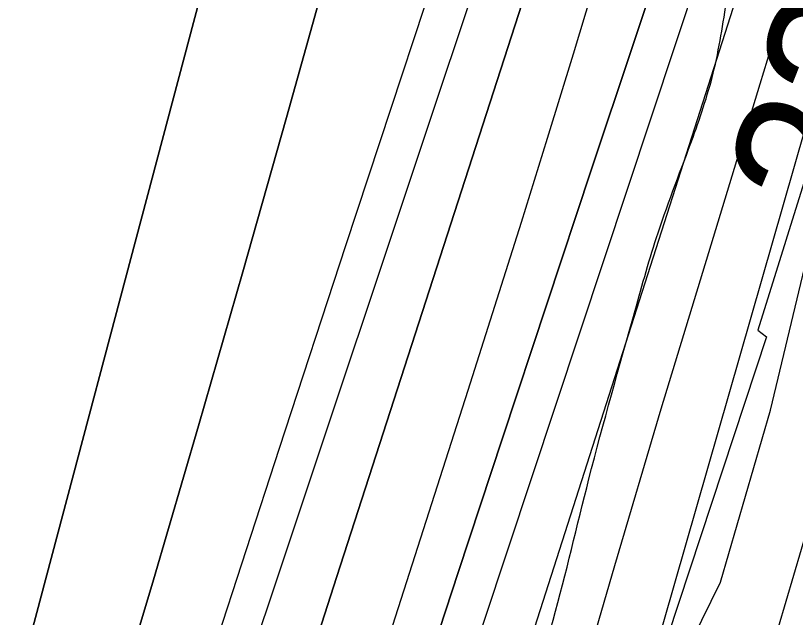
# Model space of a CAD drawing. Extents: x 3297716 to 3335574, y 688621 to 713991.
# Drawn here: x 3323390.6 to 3323748, y 696362.3 to 696638 of the extents above; entities that cross this region are included whole.
import ezdxf

# ---------------------------------------------------------------- set-up
doc = ezdxf.new("R2010")
doc.units = 0
for name, color, linetype in [('V-RIVR-EDGE', 7, 'Continuous'), ('V-RIVR-RANG', 7, 'Continuous'), ('V-RRAP-FSHR', 7, 'Continuous'), ('V-RRAP-RVMT', 7, 'Continuous'), ('V-TOPO-DPTH', 7, 'Continuous'), ('V-TOPO-MAJR', 7, 'Continuous'), ('V-TOPO-MINR', 7, 'Continuous'), ('V-TOPO-WATR', 7, 'Continuous')]:
    doc.layers.add(name, color=color, linetype=linetype)

msp = doc.modelspace()

# ---------------------------------------------------------------- linework, layer by layer
at = {"layer": 'V-RIVR-EDGE'}
msp.add_spline([(3322948.37, 694020.91), (3322949.41, 694024.64), (3322957.6, 694042.46), (3322966.99, 694074.23), (3322979.87, 694110.27), (3322999.01, 694165.67), (3323019.31, 694218.75), (3323047.42, 694293.14), (3323064.99, 694340.8), (3323068.52, 694359.79), (3323070.1, 694370.26), (3323070.9, 694381.5), (3323071.35, 694406.32), (3323072.93, 694416.4), (3323078.77, 694426.86), (3323084.23, 694438.86), (3323087.36, 694448.94), (3323090.11, 694465.61), (3323090.52, 694472.2), (3323089.37, 694480.35), (3323089.39, 694485.39), (3323093.68, 694496.24), (3323102.64, 694510.95), (3323113.52, 694521.39), (3323114.31, 694527.21), (3323113.95, 694538.46), (3323114.76, 694553.58), (3323118.7, 694578), (3323123, 694590.01), (3323131.96, 694609.38), (3323139.74, 694619.44), (3323140.92, 694623.32), (3323134.33, 694627.21), (3323134.34, 694629.93), (3323141.36, 694643.48), (3323147.96, 694650.06), (3323149.15, 694657.81), (3323151.89, 694667.5), (3323156.96, 694681.45), (3323161.66, 694700.83), (3323165.59, 694719.43), (3323168.71, 694729.12), (3323174.95, 694741.13), (3323179.24, 694750.42), (3323184.31, 694763.98), (3323190.15, 694773.66), (3323189.4, 694781.42), (3323190.58, 694787.62), (3323200.33, 694810.09), (3323212.42, 694839.92), (3323221.02, 694868.21), (3323223.78, 694883.72), (3323229.64, 694903.09), (3323232.78, 694917.43), (3323234.75, 694930.61), (3323239.05, 694944.56), (3323242.18, 694953.48), (3323245.7, 694968.98), (3323248.84, 694981.38), (3323256.25, 695000.75), (3323259.37, 695006.95), (3323262.1, 695010.82), (3323260.96, 695021.3), (3323261.37, 695030.6), (3323262.55, 695039.52), (3323266.06, 695047.27), (3323266.46, 695051.92), (3323266.11, 695067.04), (3323267.32, 695083.33), (3323269.69, 695102.71), (3323271.27, 695115.51), (3323274.79, 695125.97), (3323280.23, 695129.83), (3323284.9, 695138.35), (3323287.26, 695149.21), (3323288.84, 695163.55), (3323288.86, 695169.37), (3323285.76, 695172.48), (3323285.77, 695176.74), (3323290.06, 695184.1), (3323291.24, 695191.85), (3323304.11, 695221.68), (3323311.14, 695239.5), (3323319.76, 695275.55), (3323326.06, 695314.31), (3323328.49, 695355.8), (3323328.18, 695389.54), (3323328.99, 695403.5), (3323333.29, 695415.9), (3323336.8, 695424.81), (3323336.82, 695432.18), (3323336.83, 695436.45), (3323334.51, 695438), (3323333.74, 695441.88), (3323334.15, 695448.47), (3323336.09, 695450.8), (3323336.51, 695462.04), (3323334.97, 695467.47), (3323336.54, 695474.06), (3323337.72, 695483.37), (3323338.9, 695489.57), (3323338.93, 695501.59), (3323339.72, 695508.96), (3323344.38, 695509.33), (3323347.51, 695521.74), (3323348.69, 695527.55), (3323352.18, 695529.48), (3323353.75, 695534.13), (3323353.75, 695535.68), (3323351.81, 695536.85), (3323349.51, 695546.16), (3323347.23, 695564.78), (3323348.42, 695576.03), (3323350.76, 695580.29), (3323348.83, 695584.17), (3323346.13, 695590.77), (3323352.4, 695615.96), (3323351.63, 695618.68), (3323350.47, 695619.84), (3323349.73, 695636.13), (3323350.52, 695641.95), (3323355.58, 695646.59), (3323358.32, 695659.38), (3323360.27, 695663.64), (3323363.37, 695663.24), (3323363.36, 695657.43), (3323367.22, 695648.89), (3323370.32, 695649.65), (3323370.74, 695664), (3323374.25, 695670.59), (3323381.25, 695680.26), (3323382.05, 695687.24), (3323388.7, 695710.88), (3323396.52, 695736.46), (3323397.7, 695745.37), (3323398.5, 695753.52), (3323397.74, 695759.33), (3323393.88, 695765.94), (3323394.28, 695773.69), (3323399.35, 695782.6), (3323407.11, 695785.29), (3323417.97, 695785.27), (3323417.98, 695788.76), (3323420.72, 695801.16), (3323422.29, 695809.3), (3323424.64, 695816.66), (3323424.67, 695827.91), (3323425.84, 695831.4), (3323428.56, 695834.1), (3323437.47, 695832.14), (3323439.03, 695835.24), (3323431.68, 695839.53), (3323429.76, 695847.29), (3323429.78, 695857.37), (3323430.59, 695869.78), (3323433.7, 695875.97), (3323435.27, 695879.85), (3323433.73, 695887.61), (3323434.91, 695893.03), (3323438.41, 695898.84), (3323445.8, 695905.81), (3323452.79, 695910.44), (3323454.35, 695912.76), (3323453.2, 695917.42), (3323447.39, 695922.86), (3323447.4, 695927.52), (3323447.42, 695932.17), (3323452.11, 695947.28), (3323456.04, 695967.44), (3323463.06, 695984.49), (3323466.95, 695989.52), (3323475.1, 695994.15), (3323476.28, 695998.03), (3323476.29, 696003.84), (3323479.02, 696010.43), (3323484.86, 696018.95), (3323492.25, 696027.07), (3323500.41, 696034.42), (3323505.87, 696046.82), (3323508.98, 696051.46), (3323516.36, 696056.49), (3323519.48, 696063.07), (3323526.09, 696068.1), (3323531.54, 696076.23), (3323536.21, 696085.52), (3323536.23, 696090.56), (3323531.98, 696097.94), (3323530.44, 696102.21), (3323530.44, 696104.54), (3323533.94, 696106.86), (3323544.08, 696129.32), (3323548.75, 696135.91), (3323553.44, 696149.85), (3323555.4, 696157.99), (3323554.64, 696165.36), (3323556.59, 696170.4), (3323558.15, 696173.89), (3323559.71, 696179.31), (3323566.35, 696195.2), (3323569.86, 696204.88), (3323570.27, 696214.19), (3323571.83, 696217.29), (3323578.04, 696218.05), (3323583.09, 696221.14), (3323583.88, 696229.28), (3323588.56, 696240.9), (3323595.18, 696250.19), (3323599.46, 696254.45), (3323606.44, 696256.76), (3323608.79, 696263.34), (3323619.36, 696304.04), (3323636.95, 696361), (3323653.4, 696425.72), (3323674.53, 696502.84), (3323685.09, 696538.5), (3323701.1, 696582.28), (3323710.87, 696613.67), (3323717.16, 696648.16), (3323723.85, 696687.32), (3323726.23, 696709.8), (3323735.23, 696743.91), (3323756.71, 696803.96), (3323773.91, 696858.99), (3323781.36, 696889.99), (3323782.92, 696896.58), (3323786.03, 696898.9), (3323786.43, 696902), (3323784.88, 696905.11), (3323782.18, 696907.83), (3323782.58, 696913.65), (3323780.64, 696915.59), (3323779.09, 696916.37), (3323779.12, 696925.29), (3323780.32, 696940.8), (3323785.4, 696958.24), (3323787.75, 696967.93), (3323789.69, 696967.53), (3323796.28, 696966.74), (3323797.84, 696969.07), (3323798.24, 696973.72), (3323801.39, 696993.88), (3323801.42, 697006.67), (3323801.47, 697025.29), (3323803.45, 697042.73), (3323803.86, 697051.65), (3323803.87, 697055.14), (3323801.16, 697059.03), (3323800.4, 697062.13), (3323801.95, 697063.68), (3323806.99, 697063.67), (3323807.39, 697067.16), (3323807.42, 697077.63), (3323807.83, 697088.48), (3323810.18, 697098.95), (3323812.53, 697109.03), (3323817.96, 697108.63), (3323823.39, 697109.39), (3323824.56, 697110.94), (3323821.47, 697113.66), (3323821.09, 697116.76), (3323819.92, 697117.54), (3323809.85, 697121.06), (3323809.47, 697122.61), (3323809.47, 697125.71), (3323818.44, 697143.91), (3323821.57, 697156.7), (3323825.45, 697157.47), (3323830.88, 697157.84), (3323833.99, 697159.78), (3323833.99, 697162.1), (3323830.12, 697164.05), (3323823.53, 697164.07), (3323823.15, 697167.17), (3323823.16, 697169.89), (3323825.1, 697171.43), (3323827.81, 697171.81), (3323829.37, 697172.2), (3323830.15, 697174.52), (3323831.71, 697179.17), (3323834.04, 697181.88), (3323834.06, 697187.31), (3323836.42, 697202.04), (3323835.27, 697205.92), (3323827.14, 697210.98), (3323823.27, 697216.03), (3323822.89, 697220.3), (3323824.46, 697224.95), (3323826.8, 697233.86), (3323831.48, 697242.77), (3323836.56, 697259.43), (3323841.27, 697282.69), (3323847.54, 697305.94), (3323851.84, 697323), (3323857.31, 697337.72), (3323865.1, 697352.44), (3323867.84, 697363.68), (3323867.09, 697371.43), (3323864.78, 697379.58), (3323867.14, 697391.99), (3323875.35, 697419.5), (3323883.14, 697434.22), (3323896.77, 697457.45), (3323907.28, 697471.78), (3323915.07, 697484.94), (3323917.82, 697500.06), (3323925.64, 697525.64), (3323933.83, 697546.17), (3323940.08, 697560.89), (3323942.03, 697569.03), (3323946.72, 697581.81), (3323953.35, 697596.53), (3323965.83, 697625.59), (3323975.58, 697647.28), (3323979.11, 697663.17), (3323983.41, 697679.06), (3323992.01, 697703.47), (3323996.7, 697721.69), (3324001.77, 697730.98), (3324007.61, 697740.28), (3324011.53, 697757.72), (3324016.23, 697778.26), (3324014.75, 697805.41), (3324012.86, 697825.58), (3324013.66, 697833.72), (3324020.71, 697864.73), (3324032.9, 697932.56), (3324038.39, 697956.98), (3324042.68, 697965.89), (3324046.58, 697972.47), (3324050.87, 697985.26), (3324055.93, 697991.84), (3324055.94, 697996.11), (3324055.57, 698003.47), (3324056.79, 698026.74), (3324061.14, 698060.47), (3324067.83, 698100.78), (3324075.3, 698139.16), (3324081.55, 698157.37), (3324088.56, 698168.6), (3324090.9, 698174.41), (3324094.81, 698187.58), (3324095.62, 698203.87), (3324097.26, 698239.16), (3324100.45, 698272.11), (3324108.32, 698319.4), (3324118.92, 698370.57), (3324132.6, 698414.36), (3324146.34, 698484.13), (3324153, 698511.26), (3324155.74, 698522.11), (3324161.58, 698527.91), (3324167.81, 698539.14), (3324172.5, 698553.09), (3324172.52, 698562.79), (3324169.44, 698571.32), (3324162.1, 698581.81), (3324160.94, 698585.69), (3324160.95, 698588.8), (3324167.25, 698626.4), (3324180.22, 698695.78), (3324201.79, 698795.78), (3324223.7, 698871.35), (3324235.43, 698911.26), (3324246.75, 698941.1), (3324253.02, 698969.39), (3324262.8, 699002.33), (3324270.2, 699013.56), (3324276.82, 699025.95), (3324280.34, 699038.35), (3324280.37, 699048.05), (3324280, 699057.36), (3324275.75, 699065.12), (3324274.63, 699081.41), (3324272.36, 699101.97), (3324269.69, 699123.31), (3324271.68, 699143.08), (3324274.84, 699166.34), (3324284.62, 699202), (3324289.34, 699227.97), (3324288.99, 699240.76), (3324287.45, 699246.2), (3324284.35, 699249.7), (3324270.41, 699255.55), (3324268.48, 699260.21), (3324271.22, 699271.83), (3324280.53, 699269.87), (3324281.31, 699272.58), (3324283.67, 699285.38), (3324286.43, 699306.7), (3324288.41, 699322.59), (3324292.34, 699342.36), (3324299.38, 699366), (3324314.29, 699434.99), (3324317.79, 699439.64), (3324326.71, 699439.61), (3324329.82, 699441.93), (3324329.83, 699448.14), (3324329.84, 699451.24), (3324334.89, 699455.11), (3324345.38, 699462.06), (3324350.06, 699474.85), (3324350.09, 699488.03), (3324350.12, 699497.34), (3324354.04, 699516.72), (3324362.65, 699545.4), (3324370.46, 699567.09), (3324371.64, 699575.62), (3324363.53, 699587.28), (3324361.21, 699591.55), (3324361.22, 699596.2), (3324361.23, 699600.86), (3324374.91, 699641.93), (3324390.56, 699699.28), (3324404.25, 699747.34), (3324408.99, 699779.51), (3324416.85, 699821.77), (3324421.16, 699839.98), (3324418.87, 699854.34), (3324419.28, 699864.03), (3324419.28, 699866.74), (3324416.96, 699867.91), (3324409.6, 699870.65), (3324408.83, 699872.59), (3324409.61, 699875.69), (3324415.07, 699888.86), (3324417.05, 699903.59), (3324417.07, 699913.29), (3324415.15, 699920.66), (3324412.45, 699924.16), (3324416.75, 699940.82), (3324421.01, 699938.1), (3324424.94, 699958.64), (3324426.96, 699990.05), (3324429.73, 700014.86), (3324433.69, 700045.87), (3324439.59, 700081.15), (3324442.78, 700115.27), (3324446.29, 700122.63), (3324447.08, 700129.22), (3324446.74, 700149.77), (3324449.53, 700177.3), (3324457, 700218.78), (3324465.22, 700252.49), (3324468.77, 700274.98), (3324468.83, 700299.02), (3324471.64, 700338.57), (3324481.49, 700399.43), (3324496.05, 700487.82), (3324505.13, 700552.56), (3324518.17, 700651.03), (3324528.84, 700729.34), (3324548.86, 700827.01), (3324554.75, 700855.69), (3324559.02, 700860.73), (3324565.25, 700868.08), (3324568.38, 700880.09), (3324568.39, 700885.13), (3324563.75, 700891.35), (3324563.38, 700895.23), (3324563.38, 700898.72), (3324568.09, 700920.04), (3324578.25, 700949.87), (3324578.66, 700961.89), (3324576.78, 700982.06), (3324579.56, 701010.37), (3324583.11, 701034.01), (3324587.78, 701040.98), (3324591.28, 701043.69), (3324604.47, 701048.31), (3324610.3, 701052.56), (3324613.03, 701058.76), (3324615.76, 701066.12), (3324624.77, 701101.78), (3324630.73, 701157.61), (3324636.7, 701222.35), (3324632.93, 701263.47), (3324633.79, 701299.15), (3324636.97, 701329.39), (3324647.96, 701383.26), (3324651.11, 701404.2), (3324653.48, 701421.26), (3324659.38, 701453.43), (3324663.72, 701482.89), (3324662.59, 701496.85), (3324663.01, 701509.65), (3324668.1, 701528.25), (3324671.25, 701548.02), (3324672.06, 701564.7), (3324673.28, 701584.47), (3324678.35, 701598.03), (3324681.13, 701624.78), (3324682.33, 701636.8), (3324688.16, 701645.32), (3324695.94, 701653.83), (3324697.12, 701661.97), (3324700.3, 701692.21)], degree=3, dxfattribs=at)
at = {"layer": 'V-RRAP-FSHR'}
msp.add_lwpolyline([(3323391.92, 695518.35), (3323409.43, 695611.81), (3323425.4, 695702.27), (3323456.1, 695779.73), (3323507.04, 695936.6), (3323549.44, 696036.94), (3323583.49, 696121.9), (3323634, 696224.06), (3323675.16, 696300.09), (3323713.7, 696378.42), (3323736.68, 696457.22), (3323774, 696613.49), (3323805.36, 696776.12), (3323826.57, 696900.08), (3323848.73, 697018.95), (3323858.26, 697131.59), (3323888.23, 697271.16)], dxfattribs=at)
at = {"layer": 'V-RRAP-RVMT'}
for p, q in [((3323774.48, 696634.13), (3323730.83, 696493.88)), ((3323730.83, 696493.88), (3323734.86, 696490.87)), ((3323734.86, 696490.87), (3323686.33, 696344.35))]:
    msp.add_line(p, q, dxfattribs=at)
at = {"layer": 'V-TOPO-DPTH'}
for points in [[(3323180.96, 695513.7), (3323264.85, 695853.36), (3323273.63, 695888.43), (3323282.57, 695923.46), (3323291.74, 695958.43), (3323301.06, 695993.36), (3323308.65, 696021.44), (3323321.85, 696070.39), (3323335.01, 696119.35), (3323348.11, 696168.32), (3323361.16, 696217.31), (3323494.38, 696718.43), (3323498.47, 696733.54), (3323502.65, 696748.62), (3323506.98, 696763.66), (3323511.39, 696778.67), (3323515.92, 696793.65), (3323520.49, 696808.62), (3323525.13, 696823.57), (3323529.81, 696838.5), (3323746.27, 697522.25)], [(3323746.27, 697522.25), (3323529.81, 696838.5), (3323525.13, 696823.57), (3323520.49, 696808.62), (3323515.92, 696793.65), (3323511.39, 696778.67), (3323506.98, 696763.66), (3323502.65, 696748.62), (3323498.47, 696733.54), (3323494.38, 696718.43), (3323361.16, 696217.31), (3323348.11, 696168.32), (3323335.01, 696119.35), (3323321.85, 696070.39), (3323308.65, 696021.44), (3323301.06, 695993.36), (3323291.74, 695958.43), (3323282.57, 695923.46), (3323273.63, 695888.43), (3323264.85, 695853.36), (3323180.96, 695513.7)], [(3323843.46, 697490.85), (3323778.48, 697223.03), (3323757.11, 697136.53), (3323735.27, 697050.16), (3323712.72, 696963.97), (3323689.68, 696877.9), (3323657.32, 696758.94), (3323649.93, 696732.5), (3323642.29, 696706.13), (3323634.27, 696679.88), (3323626.01, 696653.7), (3323537.8, 696381.07), (3323511.63, 696299.24), (3323485.83, 696217.29), (3323460.58, 696135.17), (3323435.7, 696052.93), (3323404.31, 695947.87), (3323395.74, 695918), (3323387.61, 695888), (3323380.16, 695857.84), (3323373.15, 695827.56), (3323343.45, 695692.45), (3323322.09, 695594.5), (3323300.96, 695496.49)], [(3323843.46, 697490.85), (3323778.48, 697223.03), (3323757.11, 697136.53), (3323735.27, 697050.16), (3323712.72, 696963.97), (3323689.68, 696877.9), (3323657.32, 696758.94), (3323649.93, 696732.5), (3323642.29, 696706.13), (3323634.27, 696679.88), (3323626.01, 696653.7), (3323537.8, 696381.07), (3323511.63, 696299.24), (3323485.83, 696217.29), (3323460.58, 696135.17), (3323435.7, 696052.93), (3323404.31, 695947.87), (3323395.74, 695918), (3323387.61, 695888), (3323380.16, 695857.84), (3323373.15, 695827.56), (3323343.45, 695692.45), (3323322.09, 695594.5), (3323300.96, 695496.49)], [(3323412.7, 695554.83), (3323435.47, 695655.37), (3323466.19, 695794.61), (3323473.28, 695825.6), (3323480.7, 695856.52), (3323488.61, 695887.32), (3323496.84, 695918.03), (3323517.13, 695991.39), (3323536.15, 696058.61), (3323555.72, 696125.66), (3323576.09, 696192.48), (3323597, 696259.13), (3323717.03, 696633.7), (3323724.19, 696656.38), (3323731.22, 696679.09), (3323738.05, 696701.87), (3323744.76, 696724.68), (3323779.27, 696844.07), (3323802.63, 696926.75), (3323825.33, 697009.6), (3323847.02, 697092.72), (3323868.05, 697176.02), (3323938.41, 697462)], [(3323713.2, 697310.79), (3323686.02, 697214.67), (3323659.12, 697118.47), (3323632.62, 697022.16), (3323606.39, 696925.77), (3323570.59, 696793.08), (3323562.43, 696763), (3323554.21, 696732.92), (3323545.9, 696702.88), (3323537.54, 696672.84), (3323514.73, 696591.35), (3323494.72, 696520.63), (3323474.44, 696450), (3323453.77, 696379.48), (3323432.83, 696309.03), (3323325.05, 695950.06), (3323319.58, 695931.42), (3323314.26, 695912.74), (3323309.18, 695893.99), (3323304.24, 695875.2), (3323274.2, 695757.77), (3323254.91, 695680.11), (3323236.36, 695602.27), (3323218.91, 695524.18)], [(3323713.2, 697310.79), (3323686.02, 697214.67), (3323659.12, 697118.47), (3323632.62, 697022.16), (3323606.39, 696925.77), (3323570.59, 696793.08), (3323562.43, 696763), (3323554.21, 696732.92), (3323545.9, 696702.88), (3323537.54, 696672.84), (3323514.73, 696591.35), (3323494.72, 696520.63), (3323474.44, 696450), (3323453.77, 696379.48), (3323432.83, 696309.03), (3323325.05, 695950.06), (3323319.58, 695931.42), (3323314.26, 695912.74), (3323309.18, 695893.99), (3323304.24, 695875.2), (3323274.2, 695757.77), (3323254.91, 695680.11), (3323236.36, 695602.27), (3323218.91, 695524.18)], [(3323481.36, 696347.01), (3323511.64, 696439.82), (3323542.06, 696532.59), (3323598.94, 696705.41), (3323600.98, 696711.75), (3323602.97, 696718.1), (3323604.87, 696724.47), (3323606.72, 696730.87), (3323615.59, 696762.32), (3323621.7, 696784.48), (3323627.63, 696806.7), (3323633.29, 696828.98), (3323638.78, 696851.31), (3323648.5, 696891.96), (3323658.79, 696934.63), (3323669.19, 696977.27), (3323679.75, 697019.87), (3323690.43, 697062.45), (3323745.06, 697278.6)], [(3323481.36, 696347.01), (3323511.64, 696439.82), (3323542.06, 696532.59), (3323598.94, 696705.41), (3323600.98, 696711.75), (3323602.97, 696718.1), (3323604.87, 696724.47), (3323606.72, 696730.87), (3323615.59, 696762.32), (3323621.7, 696784.48), (3323627.63, 696806.7), (3323633.29, 696828.98), (3323638.78, 696851.31), (3323648.5, 696891.96), (3323658.79, 696934.63), (3323669.19, 696977.27), (3323679.75, 697019.87), (3323690.43, 697062.45), (3323745.06, 697278.6)], [(3323573.32, 696321.36), (3323593.48, 696382.86), (3323613.72, 696444.33), (3323634.06, 696505.77), (3323654.49, 696567.18), (3323692.34, 696680.64), (3323693.86, 696685.32), (3323695.36, 696690), (3323696.8, 696694.7), (3323698.2, 696699.41), (3323705.56, 696724.65), (3323710.5, 696742.02), (3323715.3, 696759.43), (3323719.86, 696776.91), (3323724.27, 696794.42), (3323733.69, 696832.84), (3323742.67, 696869.6), (3323751.63, 696906.37), (3323760.54, 696943.15), (3323769.43, 696979.93), (3323821.09, 697194.39), (3323833.03, 697243.85)], [(3323833.03, 697243.85), (3323821.09, 697194.39), (3323769.43, 696979.93), (3323760.54, 696943.15), (3323751.63, 696906.37), (3323742.67, 696869.6), (3323733.69, 696832.84), (3323724.27, 696794.42), (3323719.86, 696776.91), (3323715.3, 696759.43), (3323710.5, 696742.02), (3323705.56, 696724.65), (3323698.2, 696699.41), (3323696.8, 696694.7), (3323695.36, 696690), (3323693.86, 696685.32), (3323692.34, 696680.64), (3323654.49, 696567.18), (3323634.06, 696505.77), (3323613.72, 696444.33), (3323593.48, 696382.86), (3323573.32, 696321.36)]]:
    msp.add_lwpolyline(points, dxfattribs=at)
at = {"layer": 'V-TOPO-MAJR'}
msp.add_lwpolyline([(3323459.84, 695390.52), (3323565.26, 695767.54), (3323573.04, 695795.08), (3323580.93, 695822.58), (3323588.99, 695850.03), (3323597.15, 695877.46), (3323637.85, 696012.82), (3323666.33, 696107.93), (3323694.67, 696203.09), (3323722.78, 696298.31), (3323750.75, 696393.57), (3323812.87, 696606.09), (3323819.26, 696628.23), (3323825.53, 696650.41), (3323831.63, 696672.63), (3323837.62, 696694.88), (3323862.59, 696789.01), (3323880.67, 696858.43), (3323898.33, 696927.95), (3323915.39, 696997.62), (3323932.02, 697067.4), (3324012.46, 697411.47)], dxfattribs=at)
at = {"layer": 'V-TOPO-MINR'}
for points in [[(3323746.27, 697522.25), (3323529.81, 696838.5), (3323525.13, 696823.57), (3323520.49, 696808.62), (3323515.92, 696793.65), (3323511.39, 696778.67), (3323506.98, 696763.66), (3323502.65, 696748.62), (3323498.47, 696733.54), (3323494.38, 696718.43), (3323361.16, 696217.31), (3323348.11, 696168.32), (3323335.01, 696119.35), (3323321.85, 696070.39), (3323308.65, 696021.44), (3323301.06, 695993.36), (3323291.74, 695958.43), (3323282.57, 695923.46), (3323273.63, 695888.43), (3323264.85, 695853.36), (3323180.96, 695513.7)], [(3323300.96, 695496.49), (3323322.09, 695594.5), (3323343.45, 695692.45), (3323373.15, 695827.56), (3323380.16, 695857.84), (3323387.61, 695888), (3323395.74, 695918), (3323404.31, 695947.87), (3323435.7, 696052.93), (3323460.58, 696135.17), (3323485.83, 696217.29), (3323511.63, 696299.24), (3323537.8, 696381.07), (3323626.01, 696653.7), (3323634.27, 696679.88), (3323642.29, 696706.13), (3323649.93, 696732.5), (3323657.32, 696758.94), (3323689.68, 696877.9), (3323712.72, 696963.97), (3323735.27, 697050.16), (3323757.11, 697136.53), (3323778.48, 697223.03), (3323843.46, 697490.85)], [(3323412.7, 695554.83), (3323435.47, 695655.37), (3323466.19, 695794.61), (3323473.28, 695825.6), (3323480.7, 695856.52), (3323488.61, 695887.32), (3323496.84, 695918.03), (3323517.13, 695991.39), (3323536.15, 696058.61), (3323555.72, 696125.66), (3323576.09, 696192.48), (3323597, 696259.13), (3323717.03, 696633.7), (3323724.19, 696656.38), (3323731.22, 696679.09), (3323738.05, 696701.87), (3323744.76, 696724.68), (3323779.27, 696844.07), (3323802.63, 696926.75), (3323825.33, 697009.6), (3323847.02, 697092.72), (3323868.05, 697176.02), (3323938.41, 697462)], [(3323218.91, 695524.18), (3323236.36, 695602.27), (3323254.91, 695680.11), (3323274.2, 695757.77), (3323304.24, 695875.2), (3323309.18, 695893.99), (3323314.26, 695912.74), (3323319.58, 695931.42), (3323325.05, 695950.06), (3323432.83, 696309.03), (3323453.77, 696379.48), (3323474.44, 696450), (3323494.72, 696520.63), (3323514.73, 696591.35), (3323537.54, 696672.84), (3323545.9, 696702.88), (3323554.21, 696732.92), (3323562.43, 696763), (3323570.59, 696793.08), (3323606.39, 696925.77), (3323632.62, 697022.16), (3323659.12, 697118.47), (3323686.02, 697214.67), (3323713.2, 697310.79)], [(3323439.59, 695560.48), (3323454.36, 695617.49), (3323468.89, 695674.56), (3323483.26, 695731.67), (3323504.5, 695816.87), (3323508.19, 695831.39), (3323511.98, 695845.89), (3323515.9, 695860.36), (3323519.9, 695874.8), (3323623.69, 696242.19), (3323644.29, 696314.18), (3323665.2, 696386.09), (3323686.58, 696457.85), (3323708.28, 696529.52), (3323731.91, 696606.66), (3323741.94, 696639.72), (3323751.85, 696672.82), (3323761.59, 696705.97), (3323771.2, 696739.15), (3323841.81, 696985.43), (3323864.35, 697065.39), (3323886.41, 697145.49), (3323907.76, 697225.78), (3323928.62, 697306.2)], [(3323283.83, 695535.66), (3323348.01, 695889.17), (3323348.27, 695890.58), (3323348.8, 695893.42), (3323349.33, 695896.22), (3323349.99, 695899.08), (3323350.41, 695900.67), (3323350.46, 695900.83), (3323352.14, 695906), (3323353.03, 695908.74), (3323353.93, 695911.48), (3323354.83, 695914.22), (3323355.74, 695916.95), (3323611.13, 696681.73), (3323616.15, 696697.14), (3323621.03, 696712.6), (3323625.69, 696728.13), (3323630.21, 696743.71), (3323651.83, 696820.35), (3323666.74, 696874.36), (3323681.23, 696928.47), (3323695.09, 696982.76), (3323708.55, 697037.14), (3323772.58, 697302.57)], [(3323481.36, 696347.01), (3323511.64, 696439.82), (3323542.06, 696532.59), (3323598.94, 696705.41), (3323600.98, 696711.75), (3323602.97, 696718.1), (3323604.87, 696724.47), (3323606.72, 696730.87), (3323615.59, 696762.32), (3323621.7, 696784.48), (3323627.63, 696806.7), (3323633.29, 696828.98), (3323638.78, 696851.31), (3323648.5, 696891.96), (3323658.79, 696934.63), (3323669.19, 696977.27), (3323679.75, 697019.87), (3323690.43, 697062.45), (3323745.06, 697278.6)], [(3323332.66, 695544.11), (3323346.89, 695611.62), (3323362.03, 695678.94), (3323377.76, 695746.13), (3323401.41, 695844.11), (3323405.97, 695862.15), (3323410.8, 695880.12), (3323416.02, 695897.97), (3323421.51, 695915.75), (3323598.07, 696466.33), (3323610.32, 696504.81), (3323622.47, 696543.32), (3323634.46, 696581.89), (3323646.34, 696620.48), (3323657.87, 696659.18), (3323669.03, 696697.98), (3323679.65, 696736.94), (3323689.89, 696775.99), (3323749.18, 697008.67), (3323769.8, 697090.15), (3323790.24, 697171.67), (3323810.41, 697253.26)], [(3323484.5, 695996.51), (3323704.04, 696658.06), (3323708.38, 696671.39), (3323712.62, 696684.75), (3323716.72, 696698.15), (3323720.72, 696711.59), (3323741.7, 696783.57), (3323755.78, 696833.1), (3323769.4, 696882.76), (3323782.34, 696932.6), (3323794.82, 696982.57), (3323852.59, 697220.73), (3323860.42, 697253.11)], [(3323323.39, 695045.57), (3323527.19, 695799.22), (3323528.9, 695805.56), (3323530.62, 695811.89), (3323532.34, 695818.23), (3323534.07, 695824.57), (3323536.8, 695834.56), (3323537.91, 695838.57), (3323538.29, 695839.9), (3323752.68, 696586.61), (3323756.46, 696599.79), (3323760.26, 696612.96), (3323764.07, 696626.13), (3323767.88, 696639.29), (3323771.69, 696652.46), (3323775.47, 696665.64), (3323779.23, 696678.82), (3323782.98, 696692), (3323928.09, 697205.21), (3323939.89, 697247.39)]]:
    msp.add_lwpolyline(points, dxfattribs=at)
at = {"layer": 'V-TOPO-WATR'}
msp.add_lwpolyline([(3323573.32, 696321.36), (3323593.48, 696382.86), (3323613.72, 696444.33), (3323634.06, 696505.77), (3323654.49, 696567.18), (3323692.34, 696680.64), (3323693.86, 696685.32), (3323695.36, 696690), (3323696.8, 696694.7), (3323698.2, 696699.41), (3323705.56, 696724.65), (3323710.5, 696742.02), (3323715.3, 696759.43), (3323719.86, 696776.91), (3323724.27, 696794.42), (3323733.69, 696832.84), (3323742.67, 696869.6), (3323751.63, 696906.37), (3323760.54, 696943.15), (3323769.43, 696979.93), (3323821.09, 697194.39), (3323833.03, 697243.85)], dxfattribs=at)

# ---------------------------------------------------------------- texts
at = {"layer": 'V-RIVR-RANG'}
msp.add_text('23.2', height=67, rotation=73.2255, dxfattribs=at).set_placement((3323779.53, 696540.42))

doc.saveas('drawing.dxf')
